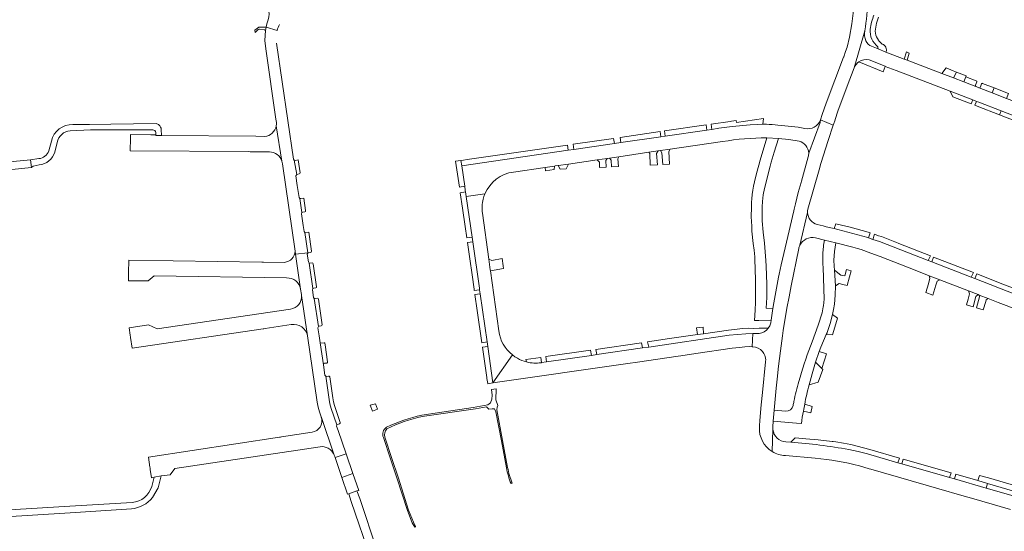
# Model space of a CAD drawing. Header units: metres. Extents: x 166325 to 190320, y 381923 to 404576.
# Tile 499 of 656: x 171870 to 172251, y 390655 to 390853. Entities that reach past the tile are written whole.
import ezdxf

# ---------------------------------------------------------------- set-up
doc = ezdxf.new("R2010")
doc.units = ezdxf.units.M
for name, color, linetype, lineweight in [('B-WE-VH-VERHARDING_ASFALT-GV', 8, 'Continuous', 18), ('B-WE-VH-VERHARDING_BETONSTRAATSTEEN-GV', 8, 'Continuous', 18), ('B-WE-VH-VERHARDING_HALFVERHARDING-GV', 8, 'Continuous', 18), ('B-WE-VH-VERHARDING_STRAATBAKSTEEN-GV', 8, 'Continuous', 18)]:
    doc.layers.add(name, color=color, linetype=linetype, lineweight=lineweight)

msp = doc.modelspace()

# ---------------------------------------------------------------- linework, layer by layer
at = {"layer": 'B-WE-VH-VERHARDING_ASFALT-GV'}
for points in [[(171890.314, 390812.503, 0.3687124), (171882.002, 390806.096)], [(171884.307, 390805.632, -0.3326298), (171889.326, 390810.161)], [(171921.313, 390810.483, -0.3921962), (171922.509, 390809.448)], [(171923.779, 390812.346, 0.1392272), (171922.603, 390812.896)], [(171924.599, 390810.663, 0.2042553), (171923.779, 390812.346)], [(171880.994, 390802.377, -0.3117117), (171877.099, 390799.333)], [(171877.288, 390796.918, 0.3078397), (171883.343, 390801.872)], [(171920.97, 390672.113, -0.3110596), (171913.276, 390665.916)], [(171913.05, 390663.368, 0.1866635), (171921.253, 390667.775)]]:
    msp.add_lwpolyline(points, format="xyb", dxfattribs=at)
at = {"layer": 'B-WE-VH-VERHARDING_ASFALT-GV', "flags": 128}
for points in [[(171889.326, 390810.161), (171897.137, 390810.469), (171899.995, 390810.515), (171921.313, 390810.483)], [(171922.603, 390812.896), (171905.04, 390812.682), (171896.786, 390812.582), (171890.314, 390812.503)], [(171922.509, 390809.448), (171922.492, 390808.576), (171922.487, 390808.295), (171924.686, 390808.262), (171924.599, 390810.663)], [(171882.002, 390806.096), (171880.994, 390802.377)], [(171883.343, 390801.872), (171884.307, 390805.632)], [(171877.099, 390799.333), (171873.959, 390798.901)], [(171873.959, 390798.901), (171874.273, 390795.909), (171874.989, 390796.345), (171877.288, 390796.918)], [(171921.253, 390667.775), (171923.34, 390671.635), (171923.904, 390673.621), (171924.618, 390676.194), (171921.873, 390675.705), (171921.485, 390674.162), (171920.97, 390672.113)], [(172008.212, 390647.489), (172001.571, 390667.405), (172000.45, 390670.348), (171997.282, 390669.284), (171998.268, 390666.296), (172005.857, 390644.017)], [(171913.276, 390665.916), (171889.125, 390664.407), (171846.657, 390661.827)], [(171846.893, 390659.28), (171860.36, 390660.103), (171862.119, 390660.211), (171889.309, 390661.873), (171913.05, 390663.368)]]:
    msp.add_lwpolyline(points, dxfattribs=at)
msp.add_lwpolyline([(171867.968, 390795.252), (171874.273, 390795.909), (171873.959, 390798.901), (171867.228, 390798.198), (171840.572, 390795.412), (171834.076, 390794.733), (171834.403, 390791.752), (171839.954, 390792.331)], close=True, dxfattribs=at)
at = {"layer": 'B-WE-VH-VERHARDING_BETONSTRAATSTEEN-GV', "flags": 128}
for points in [[(172192.627, 390867.007), (172192.793, 390864.89), (172193.016, 390860.821), (172192.852, 390856.749), (172192.235, 390851.571), (172191.343, 390846.434), (172190.398, 390842.575), (172189.833, 390840.935), (172189.104, 390838.818), (172189.044, 390838.66), (172182.285, 390820.882), (172180.749, 390816.432), (172180.048, 390814.4), (172185.026, 390812.262), (172185.12, 390812.544), (172185.732, 390814.375), (172185.763, 390814.468), (172186.857, 390817.741), (172190.446, 390827.443), (172193.162, 390834.531), (172197.24, 390848.916)], [(172201.423, 390849.533), (172201.868, 390851.932), (172202.637, 390854.248)], [(172197.24, 390848.916), (172193.162, 390834.531)], [(172204.037, 390843.735), (172203.492, 390844.291), (172202.771, 390845.028), (172202.6, 390845.299), (172201.807, 390846.56)], [(172240.298, 390827.342), (172235.663, 390829.111), (172231.677, 390830.632), (172227.078, 390832.411), (172213.712, 390837.474), (172212.592, 390837.908), (172205.489, 390840.66), (172202.447, 390841.879), (172199.924, 390842.891)], [(172202.362, 390842.734), (172202.321, 390842.288), (172202.447, 390841.879)], [(172202.447, 390841.879), (172205.489, 390840.66)], [(172194.971, 390836.906), (172204.346, 390833.039), (172205.173, 390835.129), (172205.201, 390835.2), (172198.96, 390837.639)], [(172198.96, 390837.639), (172205.201, 390835.2), (172205.173, 390835.129), (172209.41, 390833.554), (172230.303, 390825.512), (172239.123, 390822.084), (172240.591, 390821.514), (172241.463, 390821.175), (172250.122, 390817.809), (172256.436, 390815.355), (172258.078, 390814.717), (172258.727, 390814.465), (172267.195, 390811.174), (172273.392, 390808.765), (172274.946, 390808.162), (172275.087, 390808.107), (172283.697, 390804.76), (172289.895, 390802.352), (172291.532, 390801.717), (172293.553, 390800.964), (172300.596, 390798.548)], [(172236.418, 390831.089), (172235.663, 390829.111), (172240.298, 390827.342)], [(172240.476, 390829.513), (172236.418, 390831.089)], [(172240.211, 390827.808), (172240.674, 390829.09)], [(172241.488, 390826.835), (172240.434, 390827.245)], [(172241.661, 390826.811), (172246.648, 390824.863), (172247.404, 390826.799)], [(172286.373, 390809.392), (172285.093, 390809.893), (172275.232, 390813.751), (172274.137, 390814.187), (172268.806, 390816.25), (172263.216, 390818.413), (172258.07, 390820.405), (172257.031, 390820.809), (172252.247, 390822.677), (172246.648, 390824.863), (172241.661, 390826.811)], [(172242.552, 390828.352), (172242.114, 390827.14)], [(172247.404, 390826.799), (172242.942, 390828.529)], [(172175.22, 390779.706), (172179.526, 390794.991), (172180.197, 390797.373), (172183.056, 390806.366), (172185.026, 390812.262), (172180.048, 390814.4), (172179.952, 390813.384), (172175.522, 390801.499)], [(172175.522, 390801.499), (172179.952, 390813.384), (172180.048, 390814.4)], [(172159.137, 390812.639), (172158.431, 390812.648), (172157.765, 390812.64), (172155.661, 390812.616), (172152.894, 390812.481), (172145.927, 390811.782), (172140.758, 390811.085), (172137.951, 390810.676), (172136.079, 390810.403), (172119.896, 390808.046), (172118.269, 390807.81), (172102.759, 390805.55), (172100.264, 390805.187), (172084.507, 390802.892)], [(172159.293, 390807.419), (172163.767, 390807.183), (172167.801, 390806.727), (172171.803, 390806.043)], [(172084.507, 390802.892), (172082.34, 390802.576), (172041.053, 390796.563), (172042.198, 390788.603), (172042.433, 390786.969), (172042.518, 390786.38), (172042.774, 390784.597), (172050.066, 390785.674)], [(172061.063, 390794.123), (172073.393, 390795.916), (172077.008, 390796.441), (172077.273, 390796.48), (172078.435, 390796.649), (172082.411, 390797.227), (172093.502, 390798.841), (172097.4, 390799.408), (172098.364, 390799.548), (172102.003, 390800.077), (172113.619, 390801.767), (172117.237, 390802.293), (172118.106, 390802.419), (172121.89, 390802.97), (172142.165, 390805.92)], [(172175.352, 390799.99), (172172.745, 390790.588), (172172.582, 390790.015), (172171.501, 390786.216), (172170.398, 390781.807), (172169.927, 390779.752), (172169.756, 390779.004), (172167.489, 390769.089), (172164.812, 390758.086), (172164.03, 390754.48), (172163.766, 390753.264), (172161.975, 390743.372), (172161.653, 390741.125), (172161.014, 390736.656), (172160.867, 390735.626), (172160.488, 390734.489), (172159.859, 390733.468)], [(172049.366, 390783.619), (172049.677, 390784.66), (172050.066, 390785.674), (172042.774, 390784.597), (172045.049, 390768.778), (172045.309, 390766.971), (172047.891, 390749.011), (172047.975, 390748.43), (172048.206, 390746.821)], [(172055.395, 390732.463), (172052.155, 390755.781), (172052.102, 390756.165), (172051.531, 390760.277), (172049.054, 390778.104)], [(172172.087, 390765.677), (172175.105, 390778.477)], [(172239.976, 390752.748), (172238.536, 390753.306), (172223.202, 390759.253), (172221.881, 390759.766), (172202.94, 390767.112), (172200.356, 390767.996), (172198.732, 390768.552), (172198.416, 390768.66), (172186.797, 390771.839), (172185.384, 390772.169), (172182.264, 390772.897), (172181.127, 390773.212), (172178.837, 390773.702)], [(172178.145, 390768.526), (172181.606, 390767.67), (172186, 390766.583), (172192.642, 390764.935), (172194.419, 390764.436), (172195.869, 390764.029), (172199.618, 390762.692), (172203.198, 390761.301), (172216.759, 390756.034), (172222.25, 390753.901), (172226.315, 390752.322), (172237.48, 390747.985), (172241.221, 390746.532), (172241.642, 390746.368), (172245.114, 390745.019), (172248.936, 390743.534), (172256.87, 390740.453), (172260.014, 390739.232), (172261.355, 390738.711), (172264.529, 390737.478), (172274.342, 390733.667)], [(172161.695, 390695.272), (172161.788, 390697.4), (172162.172, 390701.698), (172162.938, 390710.266), (172163.307, 390713.757), (172163.843, 390718.82), (172164.576, 390724.708), (172165.392, 390730.585), (172165.688, 390732.575), (172167.104, 390741.304), (172167.923, 390745.751), (172168.705, 390750.001), (172171.666, 390764.433)], [(172182.329, 390731.016), (172182.647, 390731.763), (172182.686, 390731.867), (172183.845, 390735.34), (172184.76, 390738.885), (172185.153, 390740.831), (172185.472, 390742.791), (172185.786, 390746.361), (172185.889, 390749.943), (172185.509, 390756.048), (172185.409, 390757.644), (172185.316, 390759.903), (172185.479, 390763.261), (172186, 390766.583), (172181.606, 390767.67)], [(172181.166, 390757.116), (172181.524, 390744.842), (172181.235, 390742.169), (172181.175, 390741.843), (172180.748, 390739.525), (172179.223, 390734.651), (172176.916, 390728.246), (172176.235, 390726.54)], [(172282.124, 390724.926), (172291.614, 390732.72), (172287.104, 390734.469), (172273.558, 390739.723), (172272.207, 390740.247), (172256.767, 390746.235), (172255.469, 390746.739), (172239.976, 390752.748)], [(172048.206, 390746.821), (172050.882, 390728.216), (172051.142, 390726.408), (172053.173, 390712.283), (172060.678, 390723.168)], [(172062.613, 390721.857), (172061.696, 390722.421), (172060.678, 390723.168), (172053.173, 390712.283), (172054.065, 390712.412), (172105.474, 390719.881), (172109.243, 390720.4), (172124.954, 390722.69), (172126.016, 390722.845), (172131.807, 390723.689), (172145.875, 390725.739), (172148.743, 390726.037), (172150.741, 390726.244), (172152.451, 390726.357), (172153.624, 390726.32), (172153.872, 390731.397), (172151.206, 390731.275), (172144.77, 390730.76), (172113.555, 390726.213), (172111.134, 390725.86), (172093.375, 390723.273), (172091.37, 390722.981)], [(172159.859, 390733.468), (172156.312, 390733.512), (172154.251, 390733.446), (172152.125, 390733.468), (172150.002, 390733.366), (172144.395, 390732.767), (172134.756, 390731.366), (172132.465, 390731.033), (172121.624, 390729.458), (172113.064, 390728.214), (172113.555, 390726.213), (172144.77, 390730.76)], [(172144.77, 390730.76), (172151.206, 390731.275), (172153.872, 390731.397), (172156.279, 390731.507)], [(172156.279, 390731.507), (172153.872, 390731.397), (172153.624, 390726.32), (172153.861, 390726.312)], [(172175.649, 390711.506), (172176.816, 390715.823), (172178.208, 390720.383), (172179.648, 390724.44), (172180.252, 390726.142), (172182.329, 390731.016)], [(172071.708, 390722.205), (172065.957, 390721.369), (172066.203, 390720.421)], [(172071.829, 390720.134), (172071.999, 390720.159), (172071.708, 390722.205)], [(172091.37, 390722.981), (172073.971, 390720.446), (172071.999, 390720.159), (172071.829, 390720.134)], [(172158.827, 390720.635), (172158.808, 390720.446), (172157.597, 390708.588), (172157.169, 390703.732), (172156.632, 390697.64), (172156.453, 390695.606), (172156.41, 390695.117)], [(172173.473, 390701.375), (172176.351, 390700.717), (172176.85, 390703.178)], [(172176.85, 390703.178), (172173.972, 390704.049)], [(172166.575, 390701.28), (172162.172, 390701.698), (172161.788, 390697.4), (172170.784, 390696.659), (172172.698, 390696.501)], [(172161.679, 390694.268), (172161.377, 390685.661)], [(172168.604, 390689.256), (172166.726, 390689.378)], [(172191.077, 390686.436), (172194.743, 390685.7), (172198.349, 390684.711), (172210.128, 390681.319), (172210.662, 390683.147), (172199.273, 390686.43), (172191.87, 390688.346), (172188.964, 390688.959), (172186.033, 390689.443), (172185.028, 390689.554), (172184.58, 390689.603), (172179.192, 390690.195), (172174.44, 390690.605), (172170.297, 390691.002), (172168.604, 390689.256)], [(172166.485, 390684.083), (172178.051, 390683.065)], [(172231.992, 390675.022), (172230.161, 390675.549), (172211.622, 390680.889), (172210.128, 390681.319), (172198.349, 390684.711), (172194.743, 390685.7), (172191.077, 390686.436)], [(172195.188, 390680.066), (172199.01, 390678.967), (172199.585, 390678.801), (172225.958, 390671.217), (172234.922, 390668.639), (172239.531, 390667.313), (172242.579, 390666.437), (172253.744, 390663.226)], [(172264.61, 390669.723), (172262.895, 390670.225), (172251.837, 390673.458), (172245.188, 390675.402), (172241.712, 390676.419), (172241.142, 390674.361), (172244.805, 390673.239)], [(172254.75, 390668.407), (172244.288, 390671.481), (172231.992, 390675.022)], [(172244.805, 390673.239), (172259.791, 390668.854), (172259.626, 390668.134)]]:
    msp.add_lwpolyline(points, dxfattribs=at)
at = {"layer": 'B-WE-VH-VERHARDING_BETONSTRAATSTEEN-GV'}
for points in [[(172197.24, 390848.916, 0.0442408), (172198.281, 390861.054)], [(172200.828, 390855.037, 0.0704058), (172199.419, 390849.509)], [(172197.681, 390845.027, -0.1283226), (172197.24, 390848.916)], [(172199.419, 390849.509, 0.2634477), (172202.362, 390842.734)], [(172201.807, 390846.56, -0.1540465), (172201.423, 390849.533)], [(172199.924, 390842.891, -0.2025539), (172197.681, 390845.027)], [(172205.489, 390840.66, 0.4455401), (172204.037, 390843.735)], [(172193.162, 390834.531, -0.1562948), (172194.971, 390836.906)], [(172194.971, 390836.906, -0.2173336), (172198.96, 390837.639)], [(172240.674, 390829.09, 0.2978917), (172240.476, 390829.513)], [(172240.298, 390827.342, -0.2941553), (172240.211, 390827.808)], [(172240.434, 390827.245, -0.0981198), (172240.298, 390827.342)], [(172241.661, 390826.811, -0.0931013), (172241.488, 390826.835)], [(172242.114, 390827.14, -0.3068942), (172241.661, 390826.811)], [(172242.942, 390828.529, 0.4222246), (172242.552, 390828.352)], [(172180.048, 390814.4, -0.3925591), (172174.013, 390811.071)], [(172163.632, 390812.346, 0.0086829), (172159.137, 390812.639)], [(172174.013, 390811.071, 0.0201251), (172163.632, 390812.346)], [(172142.165, 390805.92, -0.0406987), (172159.293, 390807.419)], [(172171.803, 390806.043, -0.3329339), (172175.522, 390801.499)], [(172175.522, 390801.499, -0.0781758), (172175.352, 390799.99)], [(172050.066, 390785.674, -0.2609221), (172061.063, 390794.123)], [(172049.054, 390778.104, -0.0982809), (172049.366, 390783.619)], [(172175.105, 390778.477, -0.0610239), (172175.22, 390779.706)], [(172178.837, 390773.702, -0.3287891), (172175.105, 390778.477)], [(172172.087, 390765.677, -0.354426), (172178.145, 390768.526)], [(172171.666, 390764.433, -0.0618828), (172172.087, 390765.677)], [(172181.606, 390767.67, 0.0342365), (172181.024, 390762.357)], [(172181.024, 390762.357, 0.0335826), (172181.166, 390757.116)], [(172060.678, 390723.168, -0.1912246), (172055.395, 390732.463)], [(172159.859, 390733.468, -0.2037112), (172156.279, 390731.507)], [(172153.861, 390726.312, -0.2179375), (172157.686, 390724.45)], [(172176.235, 390726.54, 0.0262777), (172171.681, 390712.836)], [(172157.686, 390724.45, -0.1811749), (172158.856, 390721.072)], [(172066.203, 390720.421, -0.0668524), (172062.613, 390721.857)], [(172071.829, 390720.134, -0.0982917), (172066.203, 390720.421)], [(172158.856, 390721.072, -0.0206559), (172158.827, 390720.635)], [(172171.681, 390712.836, 0.0145118), (172169.793, 390705.108)], [(172173.972, 390704.049, -0.0135525), (172175.649, 390711.506)], [(172169.473, 390703.567, -0.3916994), (172166.575, 390701.28)], [(172169.793, 390705.108, 0.0026176), (172169.473, 390703.567)], [(172173.972, 390704.049, 0.0048329), (172173.473, 390701.375)], [(172172.698, 390696.501, -0.0087957), (172173.473, 390701.375)], [(172156.41, 390695.117, 0.2718699), (172161.377, 390685.661)], [(172161.679, 390694.268, -0.0477967), (172161.695, 390695.272)], [(172166.726, 390689.378, -0.3778833), (172161.679, 390694.268)], [(172168.604, 390689.256, -0.0277705), (172191.077, 390686.436)], [(172161.377, 390685.661, 0.1288576), (172166.485, 390684.083)], [(172178.051, 390683.065, -0.0483741), (172195.188, 390680.066)]]:
    msp.add_lwpolyline(points, format="xyb", dxfattribs=at)
at = {"layer": 'B-WE-VH-VERHARDING_BETONSTRAATSTEEN-GV', "flags": 128}
for points in [[(171964.978, 390849.082), (171965.251, 390850.317), (171962.367, 390850.355), (171960.882, 390849.139), (171960.971, 390848.262), (171962.141, 390849.429), (171962.42, 390849.558), (171962.68, 390849.613), (171964.616, 390849.313)], [(172214.531, 390840.257), (172213.436, 390840.695), (172212.592, 390837.908), (172213.712, 390837.474)], [(172227.078, 390832.411), (172231.677, 390830.632), (172232.789, 390832.907), (172231.544, 390833.445), (172228.773, 390834.555)], [(172232.789, 390832.907), (172231.677, 390830.632), (172235.663, 390829.111), (172236.418, 390831.089), (172236.562, 390831.468)], [(172231.429, 390823.308), (172238.517, 390820.575), (172239.123, 390822.084), (172230.303, 390825.512)], [(172253.014, 390824.642), (172247.404, 390826.799), (172246.648, 390824.863), (172252.247, 390822.677)], [(172249.543, 390816.325), (172250.122, 390817.809), (172241.463, 390821.175), (172240.591, 390821.514), (172239.954, 390820.021), (172240.874, 390819.667)], [(172249.543, 390816.325), (172255.864, 390813.888), (172256.436, 390815.355), (172250.122, 390817.809)], [(172137.951, 390810.676), (172140.758, 390811.085), (172145.927, 390811.782), (172152.894, 390812.481), (172155.661, 390812.616), (172157.765, 390812.64), (172157.999, 390814.829), (172147.55, 390813.308), (172147.437, 390814.089), (172145.6, 390813.822), (172145.072, 390813.745), (172137.739, 390812.678)], [(172135.839, 390812.402), (172119.621, 390810.042), (172119.896, 390808.046), (172136.079, 390810.403)], [(172100.264, 390805.187), (172099.92, 390807.176), (172084.239, 390804.894), (172084.507, 390802.892)], [(172118.269, 390807.81), (172117.975, 390809.803), (172102.417, 390807.539), (172102.759, 390805.55)], [(172154.549, 390736.489), (172156.226, 390736.536), (172161.014, 390736.656), (172161.653, 390741.125), (172159.065, 390741.235), (172159.251, 390745.465), (172159.307, 390750.032), (172159.292, 390750.566), (172159.089, 390757.605), (172158.922, 390759.812), (172158.414, 390766.513), (172157.889, 390770.721), (172157.555, 390775.19), (172157.518, 390779.671), (172157.52, 390779.828), (172157.556, 390780.602), (172157.65, 390782.651), (172157.934, 390785.207), (172158.376, 390787.741), (172160.621, 390796.371), (172161.04, 390797.983), (172162.181, 390801.831), (172163.767, 390807.183), (172159.293, 390807.419), (172156.714, 390798.692), (172156.173, 390796.833), (172155.317, 390793.563), (172154.576, 390790.266), (172154.176, 390788.655), (172153.854, 390787.027), (172153.611, 390785.384), (172153.448, 390783.733), (172153.374, 390782.399), (172153.34, 390780.423), (172153.278, 390776.791), (172153.43, 390773.075), (172153.455, 390772.472), (172153.508, 390771.186), (172154.024, 390766.446), (172154.402, 390763.86), (172154.656, 390761.258), (172154.683, 390760.309), (172154.913, 390752.306), (172154.978, 390750.051), (172154.903, 390743.68), (172154.746, 390740.496)], [(172082.34, 390802.576), (172082.028, 390804.573), (172043.161, 390798.918), (172041.796, 390798.72), (172040.764, 390798.57), (172041.053, 390796.563)], [(172116.597, 390801.363), (172117.237, 390802.293), (172113.619, 390801.767), (172113.997, 390801.338), (172114.116, 390796.775), (172116.89, 390796.9)], [(172121.345, 390802.091), (172121.89, 390802.97), (172118.106, 390802.419), (172118.597, 390801.612), (172118.958, 390796.993), (172121.558, 390797.11)], [(172041.053, 390796.563), (172040.764, 390798.57), (172038.705, 390798.27), (172040.145, 390788.267), (172042.198, 390788.603)], [(172097.052, 390796.007), (172096.902, 390798.621), (172097.4, 390799.408), (172093.502, 390798.841), (172094.08, 390798.27), (172094.394, 390797.922), (172094.486, 390795.891)], [(172101.619, 390799.185), (172102.003, 390800.077), (172098.364, 390799.548), (172098.968, 390798.745), (172099.072, 390796.098), (172101.829, 390796.222)], [(172073.393, 390795.916), (172073.538, 390794.643), (172076.879, 390795.099), (172077.008, 390796.441)], [(172082.411, 390797.227), (172078.435, 390796.649), (172079.268, 390795.206), (172081.596, 390795.311)], [(172045.049, 390768.778), (172042.774, 390784.597), (172042.518, 390786.38), (172040.46, 390786.084), (172041.329, 390780.041), (172042.352, 390772.937), (172042.981, 390768.566)], [(172198.732, 390768.552), (172199.365, 390770.518), (172198.572, 390770.788), (172191.627, 390772.769), (172186.63, 390773.921), (172186.098, 390774.044), (172185.384, 390772.169), (172186.797, 390771.839), (172198.416, 390768.66)], [(172221.881, 390759.766), (172222.724, 390761.618), (172210.491, 390766.391), (172209.336, 390766.842), (172208.95, 390766.993), (172203.713, 390769.036), (172202.584, 390769.421), (172200.988, 390769.965), (172200.356, 390767.996), (172202.94, 390767.112)], [(172044.157, 390760.399), (172045.038, 390754.278), (172045.843, 390748.684), (172045.922, 390748.134), (172047.975, 390748.43), (172047.891, 390749.011), (172045.309, 390766.971), (172043.246, 390766.726)], [(172056.666, 390760.597), (172052.667, 390759.842), (172051.531, 390760.277), (172052.102, 390756.165), (172052.155, 390755.781), (172057.29, 390756.716), (172057.074, 390757.696)], [(172223.954, 390761.138), (172223.202, 390759.253), (172238.536, 390753.306), (172239.355, 390755.129)], [(172191.314, 390753.398), (172191.98, 390755.734), (172190.156, 390756.264), (172189.511, 390753.793), (172188.04, 390754.116), (172185.509, 390756.048), (172185.889, 390749.943), (172187.318, 390750.859), (172188.717, 390750.508), (172190.431, 390750.079)], [(172224.835, 390750.193), (172225.288, 390751.733), (172226.315, 390752.322), (172222.25, 390753.901), (172222.542, 390752.99), (172221.913, 390750.739), (172220.99, 390747.432), (172223.694, 390746.311)], [(172240.68, 390754.612), (172239.976, 390752.748), (172255.469, 390746.739), (172256.162, 390748.571), (172255.47, 390748.841), (172254.549, 390749.2), (172250.789, 390750.668)], [(172048.206, 390746.821), (172046.151, 390746.549), (172047.035, 390740.406), (172048.836, 390727.895), (172050.882, 390728.216)], [(172240.292, 390745.754), (172241.221, 390746.532), (172237.48, 390747.985), (172237.847, 390746.81), (172237.295, 390744.797), (172236.684, 390742.566), (172239.215, 390741.84)], [(172244.198, 390743.916), (172244.369, 390744.474), (172245.114, 390745.019), (172241.642, 390746.368), (172241.676, 390745.626), (172240.597, 390741.437), (172243.208, 390740.684)], [(172186.65, 390737.419), (172184.76, 390738.885), (172183.845, 390735.34), (172182.686, 390731.867), (172182.647, 390731.763), (172182.329, 390731.016), (172184.801, 390730.992), (172185.335, 390732.685)], [(172134.676, 390733.967), (172132.067, 390733.647), (172132.465, 390731.033), (172134.756, 390731.366)], [(172049.078, 390726.217), (172050.786, 390714.352), (172050.836, 390714.004), (172051.121, 390712.026), (172051.127, 390711.987), (172053.173, 390712.283), (172051.142, 390726.408)], [(172111.134, 390725.86), (172110.686, 390727.869), (172093.023, 390725.302), (172093.375, 390723.273)], [(172091.37, 390722.981), (172091.022, 390725.011), (172073.605, 390722.48), (172073.971, 390720.446)], [(172182.465, 390723.591), (172179.648, 390724.44), (172178.208, 390720.383), (172180.649, 390717.836)], [(172181.016, 390717.453), (172180.649, 390717.836), (172178.208, 390720.383), (172176.816, 390715.823), (172175.649, 390711.506), (172179.261, 390712.635)], [(172007.628, 390704.16), (172005.519, 390703.672), (172006.502, 390701.342), (172008.47, 390702.151)], [(172212.117, 390682.728), (172211.622, 390680.889), (172230.161, 390675.549), (172230.741, 390677.359)], [(172001.116, 390670.571), (171998.888, 390677.085), (171994.601, 390675.619), (171996.821, 390669.129), (171997.282, 390669.284), (172000.45, 390670.348)], [(172241.142, 390674.361), (172232.578, 390676.83), (172231.992, 390675.022), (172244.288, 390671.481), (172244.805, 390673.239)]]:
    msp.add_lwpolyline(points, close=True, dxfattribs=at)
at = {"layer": 'B-WE-VH-VERHARDING_HALFVERHARDING-GV', "flags": 128}
for points in [[(172058.842, 390679.468), (172056.86, 390689.914), (172054.723, 390701.795), (172054.771, 390702.814), (172055.016, 390703.491), (172054.332, 390705.773), (172054.365, 390710.003), (172052.578, 390709.72), (172052.896, 390707.484), (172052.773, 390705.964), (172052.267, 390704.58), (172051.222, 390703.748), (172045.431, 390702.693), (172025.597, 390699.825)], [(172025.755, 390699.223), (172046.351, 390702.268), (172050.67, 390702.998), (172051.515, 390702.042), (172052.874, 390702.235), (172053.77, 390702.241), (172054.322, 390701.089), (172056.419, 390689.789), (172058.39, 390679.28)], [(172010.694, 390691.086), (172013.468, 390682.795), (172015.861, 390675.494), (172020.056, 390662.723), (172021.8, 390658.024), (172022.843, 390656.328), (172023.112, 390656.566)], [(172023.112, 390656.566), (172022.359, 390658.197), (172020.489, 390662.916), (172016.391, 390675.685), (172013.93, 390682.938), (172011.219, 390691.256)], [(172060.175, 390673.193), (172060.58, 390673.398)]]:
    msp.add_lwpolyline(points, dxfattribs=at)
at = {"layer": 'B-WE-VH-VERHARDING_HALFVERHARDING-GV'}
for points in [[(172025.597, 390699.825, 0.0533323), (172011.896, 390695.14)], [(172012.084, 390694.41, -0.0691314), (172025.755, 390699.223)], [(172011.896, 390695.14, 0.3488419), (172010.694, 390691.086)], [(172011.219, 390691.256, -0.290783), (172012.084, 390694.41)], [(172058.39, 390679.28, 0.0540727), (172060.175, 390673.193)], [(172060.58, 390673.398, -0.0422052), (172058.842, 390679.468)]]:
    msp.add_lwpolyline(points, format="xyb", dxfattribs=at)
at = {"layer": 'B-WE-VH-VERHARDING_STRAATBAKSTEEN-GV'}
for points in [[(171963.183, 390860.755, -0.3748583), (171966.045, 390853.232)], [(171969.516, 390849.09, -0.0538721), (171970.427, 390851.38)], [(171969.169, 390812.032, -0.3465222), (171964.633, 390807.931)], [(171969.222, 390813.282, -0.063222), (171969.169, 390812.032)], [(171966.542, 390801.947, -0.3160827), (171971.374, 390798.348)], [(171971.374, 390798.348, -0.0538981), (171971.609, 390797.256)], [(171976.47, 390763.453, -0.3740286), (171972.341, 390759.048)], [(171973.197, 390753.032, -0.3765971), (171978.594, 390748.724)], [(171978.963, 390746.184, -0.4013401), (171974.723, 390740.923)], [(171978.912, 390746.586, -0.0226547), (171978.963, 390746.184)], [(171974.997, 390734.901, -0.4204714), (171981.244, 390730.512)], [(171986.359, 390727.742, -0.2409019), (171986.154, 390727.885)], [(171988.055, 390727.672, 0.2781333), (171987.681, 390727.866)], [(171986.653, 390698.813, -0.4528922), (171983.143, 390693.126)], [(171986.561, 390699.082, -0.014451), (171986.653, 390698.813)], [(171986.164, 390687.52, -0.1539111), (171989.262, 390686.929)], [(171989.262, 390686.929, -0.1765045), (171991.65, 390684.246)], [(171991.65, 390684.246, -0.0238593), (171991.809, 390683.782)]]:
    msp.add_lwpolyline(points, format="xyb", dxfattribs=at)
at = {"layer": 'B-WE-VH-VERHARDING_STRAATBAKSTEEN-GV', "flags": 128}
for points in [[(171966.045, 390853.232), (171965.551, 390851.675), (171965.251, 390850.317), (171969.516, 390849.09)], [(171969.516, 390849.09), (171965.251, 390850.317), (171964.978, 390849.082), (171964.728, 390845.097), (171965.096, 390841.857), (171969.034, 390814.584), (171969.222, 390813.282)], [(171979.588, 390773.423), (171978.942, 390777.957), (171979.132, 390778.422), (171978.34, 390783.825), (171978.059, 390784.28), (171977.302, 390788.954), (171976.788, 390792.647), (171977.171, 390793.192), (171976.158, 390798.67), (171975.849, 390799.092), (171969.264, 390844.08)], [(171971.374, 390798.348), (171969.169, 390812.032)], [(171964.633, 390807.931), (171961.233, 390808.018), (171924.686, 390808.262), (171922.487, 390808.295), (171922.492, 390808.576), (171920.572, 390808.613), (171912.631, 390808.648), (171912.62, 390807.234), (171912.58, 390802.352), (171958.391, 390802.023), (171959.102, 390802.016), (171959.872, 390802.009)], [(171959.872, 390802.009), (171966.542, 390801.947)], [(171971.609, 390797.256), (171976.47, 390763.453), (171976.649, 390762.21), (171981.353, 390762.763), (171980.235, 390770.608), (171979.952, 390771.024), (171979.588, 390773.423)], [(171976.649, 390762.21), (171976.47, 390763.453)], [(171983.918, 390745.065), (171983.629, 390745.49), (171983.201, 390748.449), (171983.359, 390748.945), (171981.916, 390758.798), (171981.674, 390759.21), (171981.212, 390762.192), (171981.367, 390762.666), (171981.353, 390762.763), (171976.649, 390762.21), (171978.594, 390748.724), (171978.912, 390746.586)], [(171978.594, 390748.724), (171976.649, 390762.21)], [(171972.341, 390759.048), (171964.206, 390759.17), (171963.519, 390759.18), (171911.997, 390759.953), (171911.949, 390755.055), (171911.919, 390751.93), (171919.48, 390751.843), (171921.863, 390753.789), (171973.197, 390753.032)], [(171978.963, 390746.184), (171981.244, 390730.512), (171984.972, 390704.845), (171985.391, 390702.906), (171985.946, 390701.001), (171986.561, 390699.082)], [(171981.244, 390730.512), (171978.963, 390746.184)], [(171991.809, 390683.782), (171991.97, 390683.312), (171996.259, 390684.772), (171993.143, 390693.882), (171992.556, 390695.51), (171992.653, 390696.042), (171990.48, 390702.423), (171989.973, 390704.107), (171989.668, 390705.838), (171988.329, 390714.859), (171988.05, 390715.287), (171987.439, 390719.264), (171986.154, 390727.885), (171985.811, 390730.519), (171985.325, 390733.674), (171985.493, 390734.162), (171983.918, 390745.065)], [(171974.723, 390740.923), (171923.066, 390733.251), (171919.642, 390734.793), (171912.125, 390733.687), (171912.543, 390730.847), (171912.559, 390730.737), (171912.592, 390730.516), (171912.625, 390730.291), (171912.648, 390730.133), (171912.689, 390729.854), (171913.291, 390725.774), (171964.041, 390733.28), (171964.379, 390733.33), (171964.895, 390733.406)], [(171964.895, 390733.406), (171974.997, 390734.901)], [(171986.154, 390727.885), (171987.439, 390719.264), (171987.602, 390719.78), (171987.89, 390719.9), (171988.725, 390719.998), (171988.972, 390720.165), (171989.033, 390720.457), (171988.124, 390727.02)], [(171987.681, 390727.866), (171986.359, 390727.742)], [(171988.124, 390727.02), (171988.055, 390727.672)], [(171991.65, 390684.246), (171986.653, 390698.813)], [(171983.143, 390693.126), (171971.243, 390691.32), (171970.78, 390691.25), (171970.424, 390691.196)], [(171970.424, 390691.196), (171919.624, 390683.489), (171920.213, 390679.61), (171920.246, 390679.396), (171920.287, 390679.122), (171920.311, 390678.966), (171920.331, 390678.838), (171920.363, 390678.627), (171920.837, 390675.505), (171921.873, 390675.705), (171924.618, 390676.194), (171928.081, 390676.673), (171929.838, 390679.02), (171986.164, 390687.52)]]:
    msp.add_lwpolyline(points, dxfattribs=at)
for points in [[(171977.684, 390798.858), (171976.478, 390798.635), (171976.158, 390798.67), (171977.171, 390793.192), (171978.066, 390793.429), (171978.295, 390793.548), (171978.388, 390793.79)], [(171979.826, 390783.92), (171978.677, 390783.802), (171978.34, 390783.825), (171979.132, 390778.422), (171979.416, 390778.564), (171980.218, 390778.685), (171980.461, 390778.865), (171980.534, 390779.158)], [(171981.769, 390770.736), (171980.587, 390770.567), (171980.235, 390770.608), (171981.353, 390762.763), (171981.367, 390762.666), (171981.638, 390762.794), (171982.47, 390762.934), (171982.735, 390763.078), (171982.809, 390763.37)], [(171983.528, 390758.517), (171983.375, 390758.785), (171983.076, 390758.858), (171982.232, 390758.744), (171981.916, 390758.798), (171983.359, 390748.945), (171983.672, 390749.08), (171984.469, 390749.18), (171984.725, 390749.33), (171984.799, 390749.618)], [(171985.516, 390744.733), (171985.361, 390745.013), (171985.055, 390745.107), (171984.246, 390744.992), (171983.918, 390745.065), (171985.493, 390734.162), (171985.795, 390734.313), (171986.627, 390734.418), (171986.855, 390734.572), (171986.941, 390734.84)], [(171989.903, 390714.599), (171989.74, 390714.841), (171989.459, 390714.918), (171988.669, 390714.806), (171988.329, 390714.859), (171989.668, 390705.838), (171989.973, 390704.107), (171990.48, 390702.423), (171992.653, 390696.042), (171992.946, 390696.192), (171993.702, 390696.454), (171993.923, 390696.66), (171993.953, 390696.961), (171991.753, 390703.518), (171991.353, 390704.972), (171991.113, 390706.461)], [(171996.259, 390684.772), (171991.97, 390683.312), (171994.601, 390675.619), (171998.888, 390677.085)]]:
    msp.add_lwpolyline(points, close=True, dxfattribs=at)

doc.saveas('drawing.dxf')
